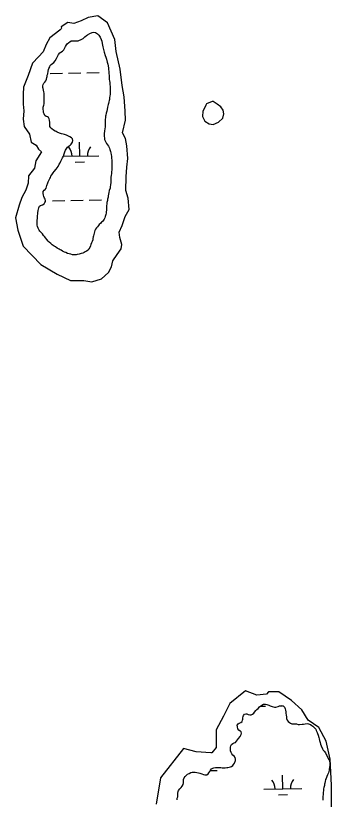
# Model space of a CAD drawing. Extents: x 3903937 to 3942190, y 260677 to 286651.
# Drawn here: x 3936505 to 3937331, y 274695 to 276744 of the extents above; entities that cross this region are included whole.
import ezdxf

# ---------------------------------------------------------------- set-up
doc = ezdxf.new("R2010")
doc.units = 0
doc.layers.add('V-RIVR-EDGE', color=7, linetype='Continuous')
doc.layers.add('V-WETL-SWMP', color=7, linetype='Continuous')

msp = doc.modelspace()

# ---------------------------------------------------------------- linework, layer by layer
at = {"layer": 'V-RIVR-EDGE'}
msp.add_line((3936620.7, 276706.6), (3936621, 276706.8), dxfattribs=at)
for points in [[(3936620.7, 276706.6), (3936594.4, 276686), (3936585, 276669.1), (3936577.5, 276649.4), (3936565.3, 276636.2), (3936549.4, 276620.3), (3936538.1, 276587.4), (3936525.9, 276557.3), (3936524.9, 276538.6), (3936524.9, 276513.2), (3936526.8, 276495.4), (3936524.9, 276473.8), (3936527.8, 276454.1), (3936541.8, 276434.4), (3936545.6, 276413.7), (3936558.7, 276405.3), (3936565.3, 276394.9), (3936572.8, 276388.4), (3936557.8, 276364.9), (3936554.1, 276345.2), (3936539, 276325.4), (3936538.1, 276306.7), (3936531.5, 276287.9), (3936521.2, 276269.1), (3936514.6, 276248.5), (3936505.2, 276215.6), (3936510.9, 276183.7), (3936524.9, 276141.4), (3936571, 276093.5), (3936614.1, 276068.2), (3936648.9, 276052.2), (3936683.6, 276052.2), (3936704.3, 276048.5), (3936729.6, 276056), (3936748.4, 276072.9), (3936755.9, 276087.9), (3936759.7, 276102.9), (3936770.9, 276119.8), (3936781.3, 276134.9), (3936783.1, 276146.1), (3936777.5, 276164), (3936775.6, 276178), (3936784.1, 276195.9), (3936791.6, 276219.4), (3936801.9, 276237.2), (3936799.1, 276267.2), (3936793.5, 276287), (3936794.4, 276322.6), (3936796.3, 276348), (3936798.2, 276370.5), (3936796.3, 276404.3), (3936792.5, 276423.1), (3936785, 276438.1), (3936792.5, 276471), (3936791.6, 276494.4), (3936788.8, 276532), (3936784.1, 276562), (3936778.4, 276604.3), (3936768.1, 276650.3), (3936764.4, 276682.2), (3936745.6, 276725.4), (3936720.2, 276744.2), (3936694.9, 276739.5), (3936676.1, 276731), (3936657.3, 276723.5), (3936641.4, 276726.3), (3936624.5, 276715.1), (3936624.7, 276711.8), (3936624.2, 276709.7), (3936621.9, 276707.5), (3936621, 276706.8)], [(3937002.3, 276509.6), (3936994.8, 276494.1), (3936994.2, 276480.3), (3937000, 276468.2), (3937011.5, 276461.3), (3937021.3, 276460.1), (3937035.7, 276465.9), (3937046.6, 276476.2), (3937049.5, 276487.2), (3937047.8, 276497), (3937041.4, 276505.6), (3937032.2, 276513.1), (3937021.8, 276520), (3937019.5, 276520), (3937004.6, 276513.7), (3937003.1, 276511.6), (3937002.6, 276510.6), (3937002.4, 276509.9), (3937002.3, 276509.6)], [(3937330.8, 274658.1), (3937330.8, 274732.1), (3937328, 274800.7), (3937317.1, 274847.3), (3937297.9, 274882.9), (3937270.5, 274902.1), (3937254, 274929.5), (3937226.6, 274954.2), (3937193.7, 274976.1), (3937166.3, 274976.1), (3937160.8, 274970.6), (3937136.2, 274967.9), (3937106, 274978.8), (3937064.9, 274945.9), (3937048.5, 274913), (3937029.3, 274877.4), (3937029.3, 274830.8), (3937018.3, 274817.3), (3937015.2, 274817.1)], [(3937015.6, 274817.1), (3936977.2, 274819.9), (3936944.3, 274828.1), (3936884, 274751.3), (3936873, 274682.8)]]:
    msp.add_lwpolyline(points, dxfattribs=at)
at = {"layer": 'V-WETL-SWMP'}
for p, q in [((3936595.7, 276593.2), (3936627.7, 276593.7)), ((3936643.7, 276594), (3936675.7, 276594.6)), ((3936691.6, 276594.9), (3936723.6, 276595.4)), ((3936672.9, 276377.2), (3936672.2, 276413.2)), ((3936629.8, 276376.5), (3936722.9, 276378.1)), ((3936661.2, 276361.6), (3936685.2, 276362)), ((3936601.5, 276260.5), (3936633.5, 276261.1)), ((3936649.5, 276261.4), (3936681.5, 276261.9)), ((3936697.5, 276262.2), (3936729.5, 276262.8)), ((3937145.3, 274939.2), (3937158.8, 274939.4)), ((3937196.1, 274940.1), (3937202.8, 274940.2)), ((3937013.6, 274770.4), (3937031.8, 274770.7)), ((3937204, 274723), (3937203.4, 274759)), ((3937154, 274722.1), (3937254, 274723.8)), ((3937192.3, 274707.3), (3937216.3, 274707.7))]:
    msp.add_line(p, q, dxfattribs=at)
for points in [[(3936611.9, 276632.2), (3936613.9, 276635.6), (3936615.3, 276638.8), (3936617.6, 276642.7), (3936620.4, 276646.7), (3936623.6, 276648.7), (3936627.4, 276651.4), (3936631, 276654.8), (3936633.3, 276658), (3936635.7, 276663.7), (3936637.9, 276667.9), (3936640.1, 276670.9), (3936643.9, 276674.4), (3936646.8, 276676.2), (3936650.6, 276678), (3936654.4, 276678.6), (3936660.5, 276678), (3936664.7, 276678), (3936668.7, 276678.8), (3936672.4, 276680.2), (3936675.2, 276681.4), (3936681.4, 276684.9), (3936684, 276686.9), (3936686.5, 276688.9), (3936690.3, 276692.1), (3936692.9, 276694), (3936699.4, 276697.8), (3936705.4, 276700.2), (3936709.6, 276700.8), (3936713.7, 276700), (3936716.7, 276698.4), (3936719.5, 276696.6), (3936722.8, 276693.6), (3936725.8, 276688.1), (3936728.6, 276682.3), (3936730.2, 276677.5), (3936731.6, 276671.6), (3936733.3, 276662.5), (3936734.5, 276656.1), (3936736.3, 276649.2), (3936739.3, 276640.4), (3936741.2, 276635.3), (3936742.6, 276630.3), (3936744.6, 276622.6), (3936746, 276617.8), (3936747, 276613), (3936748, 276606.9), (3936748.4, 276602.9), (3936748.8, 276599), (3936749.1, 276592.6), (3936749.5, 276588.2), (3936749.7, 276584.1), (3936750.1, 276577.7), (3936750.7, 276573.6), (3936751.3, 276569.6), (3936751.9, 276563.8), (3936752.5, 276559.7), (3936752.7, 276554.9), (3936752.7, 276548), (3936752.7, 276543.6), (3936752.1, 276539.2), (3936751.3, 276533.7), (3936750.9, 276530.3), (3936750.5, 276525.4), (3936749.9, 276522), (3936749.3, 276518.8), (3936748.1, 276514.6), (3936747.5, 276511.7), (3936745.7, 276504.7), (3936744.1, 276499), (3936743.3, 276494.6), (3936742.1, 276489.1), (3936740.7, 276484.3), (3936740.1, 276481.1), (3936739.9, 276477.9), (3936739.7, 276472.6), (3936739.5, 276466.8), (3936739.1, 276462.5), (3936739.1, 276456.9), (3936738.9, 276452.5), (3936738.5, 276449.6), (3936737.5, 276442.2), (3936737.1, 276436.5), (3936737.1, 276432.3), (3936737.1, 276428.3), (3936737.5, 276425.2), (3936737.7, 276420.8), (3936739.3, 276416.6), (3936740.9, 276413.9), (3936743, 276409.9), (3936745.2, 276406.5), (3936747.8, 276402.7), (3936750.2, 276397.8), (3936751.5, 276394.4), (3936753.1, 276389.4), (3936753.9, 276385.5), (3936754.7, 276380.7), (3936755.5, 276377.3), (3936756.1, 276370.4), (3936756.3, 276367), (3936756.7, 276363.6)], [(3936583, 276258.5), (3936583.4, 276261.4), (3936582.8, 276264.4), (3936581, 276267.4), (3936578.8, 276271.4), (3936577.8, 276274.7), (3936577, 276279.1), (3936577.5, 276284.2), (3936579.4, 276287.6), (3936582.2, 276289.8), (3936584.6, 276293), (3936586, 276296.9), (3936586.6, 276299.9), (3936589.4, 276307.1), (3936590.6, 276310.2), (3936592.2, 276313.4), (3936594.3, 276318.2), (3936595.9, 276321.1), (3936597.5, 276324.3), (3936599.9, 276328.5), (3936602.9, 276333.2), (3936605.7, 276336.6), (3936610.8, 276343.1), (3936613.6, 276346.7), (3936616, 276350.1), (3936619.2, 276356), (3936621.2, 276359.6), (3936623.2, 276363.4), (3936626.1, 276368.9), (3936628.1, 276372.5), (3936629.9, 276376.7), (3936632.5, 276383.2), (3936634.1, 276388), (3936635.9, 276392.7), (3936638.7, 276398.1), (3936640.6, 276400.7), (3936644.8, 276403.6), (3936647.8, 276406), (3936650.2, 276408.4), (3936653.8, 276413.9), (3936654.9, 276417.9), (3936654, 276421.9), (3936651, 276425.2), (3936647, 276427.4), (3936643.6, 276429.4), (3936638.5, 276432), (3936632.7, 276433.4), (3936629.2, 276434.2), (3936625, 276435.4), (3936619.6, 276437.4), (3936614.1, 276439.8), (3936611.1, 276441), (3936608.1, 276442.5), (3936604.4, 276444.5), (3936600.2, 276448.3), (3936597.4, 276451.1), (3936594.9, 276454.3), (3936594.5, 276458.2), (3936594.3, 276465.2), (3936594.1, 276470.7), (3936593.1, 276474.1), (3936591.3, 276477.9), (3936588.5, 276479.9), (3936585, 276480.5), (3936581.6, 276483.4), (3936579.8, 276487.2), (3936578.2, 276491.4), (3936577.6, 276494.8), (3936577.2, 276499.9), (3936577.3, 276505.1), (3936578.8, 276510.2), (3936579.6, 276513.8), (3936579.4, 276518.8), (3936579.4, 276522.9), (3936579.5, 276528.9), (3936579.5, 276537.2), (3936579.5, 276541.4), (3936579.1, 276545.1), (3936578.1, 276549.5), (3936576.9, 276553.7), (3936576.5, 276556.7), (3936576.5, 276560.8), (3936577.1, 276564.2), (3936578.9, 276567.8), (3936581.1, 276570.7), (3936583.7, 276574.1), (3936585.6, 276578.3), (3936586.8, 276582.2), (3936587.4, 276585.2), (3936588, 276588.4), (3936589, 276592.4), (3936590, 276598.7), (3936591.2, 276603.5), (3936592.4, 276606.4), (3936594.4, 276610.8), (3936595.8, 276613.6), (3936598.4, 276616.8), (3936601.4, 276619.1), (3936605.3, 276622.1), (3936608.3, 276626.1), (3936611.9, 276632.2)], [(3936756.7, 276363.6), (3936756.9, 276358.1), (3936756.9, 276353.9), (3936756.9, 276349.8), (3936756.7, 276344), (3936756.5, 276340.2), (3936756.1, 276336.5), (3936755.5, 276330.9), (3936755.1, 276327.3), (3936753.9, 276321.4), (3936753.9, 276307.9), (3936753.3, 276301.6), (3936752.7, 276296.4), (3936752.1, 276293.2), (3936750.1, 276286.9), (3936749.1, 276281.5), (3936748.3, 276277.7), (3936747.3, 276273), (3936746.7, 276269.6), (3936745.7, 276264.7), (3936745.1, 276260.9), (3936743.9, 276255.5), (3936743.5, 276251.8), (3936742.9, 276248), (3936742.7, 276244), (3936742.7, 276240.7), (3936742.7, 276235.3), (3936742.3, 276231.3), (3936741.5, 276228), (3936740.9, 276224.4), (3936739.5, 276219.2), (3936738.5, 276216.1), (3936736.5, 276212.1), (3936734.7, 276209.3), (3936732.1, 276206.3), (3936730, 276204.2), (3936727.6, 276201.6), (3936724, 276198.4), (3936722, 276195.8), (3936719, 276192.3), (3936716.8, 276189.5), (3936714.1, 276185.9), (3936712.3, 276182.3), (3936711.1, 276179), (3936710.5, 276175.6), (3936709.7, 276172.4), (3936708.9, 276168.7), (3936708.3, 276165.7), (3936707.3, 276161.5), (3936706.7, 276157.8), (3936705.7, 276154.2), (3936703.9, 276150), (3936701.9, 276145.7), (3936700.7, 276142.9), (3936699.1, 276138.5), (3936697, 276134.5), (3936694.4, 276131.4), (3936690.6, 276128.8), (3936686.8, 276126.4), (3936684, 276125), (3936680.7, 276123.3), (3936676.7, 276122.1), (3936671, 276120.7), (3936666.2, 276119.9), (3936663.2, 276119.3), (3936659.2, 276119.1), (3936654.1, 276119.3), (3936649.1, 276120.5), (3936644.8, 276121.5), (3936641, 276122.7), (3936636, 276124.9), (3936632.7, 276126.3), (3936627.9, 276128.7), (3936624.3, 276130.8), (3936621.8, 276132.4), (3936619.2, 276134), (3936613.8, 276136.8), (3936609.1, 276139.6), (3936605.9, 276142), (3936600.9, 276145.5), (3936597.2, 276148.5), (3936592.6, 276152.1), (3936589.8, 276154.7), (3936586.7, 276158.7), (3936584.5, 276162.2), (3936580.9, 276166.8), (3936578.3, 276169.8), (3936575, 276173.7), (3936572.4, 276176.3), (3936568.8, 276180.7), (3936566.4, 276183.7), (3936564.1, 276188.4), (3936562.5, 276193), (3936561.7, 276196.8), (3936561.1, 276201.3), (3936561.1, 276205.1), (3936561.5, 276209.5), (3936562.1, 276214), (3936562.3, 276217.2), (3936562.3, 276220.8), (3936562.9, 276225.9)], [(3936562.9, 276225.9), (3936563.5, 276228.9), (3936564.3, 276235.1), (3936564.7, 276238), (3936565.7, 276242), (3936567.5, 276246.2), (3936570.3, 276247.9), (3936575.4, 276249.3), (3936579.4, 276252.1), (3936581.8, 276255.7), (3936583, 276258.5)], [(3937077.5, 274789.6), (3937079.9, 274796.8), (3937080.3, 274800.1), (3937079.1, 274804.9), (3937076.5, 274808.1), (3937073.1, 274811.3), (3937070.4, 274814.2), (3937068.8, 274817.8), (3937067.2, 274822.6), (3937066.8, 274826.7), (3937067, 274831.5), (3937067.6, 274835.1), (3937069.4, 274838.6), (3937072.8, 274841.2), (3937076.9, 274843.2), (3937079.9, 274844.2), (3937083.1, 274847.6), (3937085.7, 274851.1), (3937087.9, 274854.5), (3937092, 274859.5), (3937094.8, 274865), (3937095.6, 274868.8), (3937094.6, 274871.8), (3937092.4, 274873.9), (3937088.5, 274876.7), (3937085.9, 274879.9), (3937085.1, 274884.7), (3937084.7, 274889.6), (3937087.3, 274892.8), (3937090.1, 274894.8), (3937094.2, 274896.6), (3937097.6, 274898.7), (3937098.6, 274902.1), (3937099, 274905.3), (3937099.4, 274908.9), (3937100, 274912), (3937101.2, 274915), (3937103.4, 274918.2), (3937107, 274919), (3937110.1, 274918.8), (3937113.5, 274917.6), (3937117.5, 274916), (3937121, 274916), (3937124.8, 274917.8), (3937128.2, 274920.9), (3937130.2, 274923.7), (3937133.6, 274927.5), (3937136.1, 274930), (3937139.1, 274932.8), (3937143.1, 274937.2), (3937146.1, 274940), (3937148.8, 274941.9), (3937153.4, 274943.9), (3937158.4, 274944.5), (3937162.1, 274943.7), (3937167.1, 274941.3), (3937170.9, 274939.5), (3937176, 274938.1), (3937182.4, 274936.8), (3937185.9, 274936.6), (3937191.3, 274938.5), (3937195.1, 274939.9), (3937199.6, 274940.7), (3937204.8, 274939.9), (3937208.2, 274936.1), (3937210.1, 274932.2), (3937210.9, 274928.6), (3937211.5, 274924.6), (3937212.1, 274920.7), (3937212.7, 274915.9), (3937213.1, 274911.5), (3937213.9, 274906.6), (3937215.3, 274902.6), (3937218.1, 274899), (3937221.2, 274896.2), (3937223.8, 274894.7), (3937227.2, 274893.1), (3937233.5, 274892.9), (3937239.5, 274892.7), (3937243.8, 274891.3), (3937247.8, 274890.7), (3937254.6, 274891.9), (3937257.7, 274892.2), (3937262.3, 274893.2), (3937267.6, 274893.4), (3937271.4, 274892.6), (3937276.6, 274890.8), (3937280.1, 274888.7), (3937282.7, 274886.7), (3937285.1, 274884.3), (3937289.9, 274878.5), (3937291.4, 274875.5), (3937293.6, 274870.4), (3937294.8, 274867.2), (3937296.2, 274863.2), (3937297.8, 274857.3), (3937298.8, 274853.5), (3937299.9, 274849.6), (3937301.3, 274843.8), (3937302.7, 274839.4), (3937303.9, 274835.7)], [(3937303.9, 274835.7), (3937307.7, 274827.9), (3937309.4, 274823.8), (3937312.4, 274821.2), (3937315.4, 274816.8), (3937317.6, 274813), (3937319.2, 274810.1), (3937321.1, 274805.3), (3937324.1, 274799.7), (3937326.1, 274795.8), (3937327.1, 274790), (3937327.1, 274785.4), (3937326.7, 274782.3), (3937326.3, 274779.3), (3937325.5, 274774.7), (3937324.7, 274771.6), (3937324.3, 274768.4), (3937323.1, 274764.4), (3937321.1, 274759.3), (3937318.9, 274755.5), (3937316.9, 274750.3), (3937315.7, 274747), (3937314.5, 274741.8), (3937313.9, 274737.6), (3937313.1, 274734.7), (3937312.5, 274731.3), (3937311.5, 274726.7), (3937310.7, 274723), (3937309.9, 274717.6), (3937309.5, 274714.4), (3937309.3, 274711.3), (3937309.1, 274707.9), (3937308.5, 274702.9), (3937308.5, 274699.2), (3937308.9, 274693)], [(3936927.2, 274693.9), (3936927.8, 274698.7), (3936929, 274702.3), (3936929.2, 274707.2), (3936929.2, 274711.2), (3936929.8, 274715.8), (3936931.2, 274718.9), (3936934.2, 274722.5), (3936938.2, 274726.5), (3936940.7, 274729.8), (3936943.1, 274734.6), (3936943.9, 274738.6), (3936944.1, 274742.7), (3936944.5, 274747.3), (3936946.3, 274751.3), (3936948.3, 274755), (3936950.7, 274757.6), (3936954.8, 274761), (3936958.8, 274763.4), (3936963.4, 274765.5), (3936967, 274766.1), (3936970.1, 274766.1), (3936974.3, 274766.1), (3936979.3, 274765.3), (3936983.6, 274764.7), (3936987.2, 274763.9), (3936992.3, 274761.9), (3936996.3, 274760.3), (3937000.1, 274759.3), (3937005.6, 274759.3), (3937008.8, 274762.3), (3937010.6, 274765.1), (3937012.6, 274768.5), (3937014.6, 274772), (3937017.6, 274774.8), (3937020.9, 274777), (3937023.7, 274778.2), (3937027.7, 274778.4), (3937032.4, 274778.6), (3937036, 274778.6), (3937041.8, 274778.4), (3937045.5, 274778.2), (3937050.1, 274778.2), (3937053.5, 274778.1), (3937057.4, 274778.5), (3937060.4, 274779.1), (3937064, 274779.7), (3937067, 274780.5), (3937069.7, 274781.7), (3937072.9, 274783.9), (3937075.3, 274786.3), (3937077.5, 274789.6)]]:
    msp.add_lwpolyline(points, dxfattribs=at)
for centre, start, end in [((3936617.6, 276376.7), 0.2366, 41.7802), ((3936728.1, 276378.7), 140.2366, 181.7802), ((3937148.7, 274722.5), 0.2366, 41.7802), ((3937259.2, 274724.4), 140.2366, 181.7802)]:
    msp.add_arc(centre, 35.2, start, end, dxfattribs=at)

doc.saveas('drawing.dxf')
